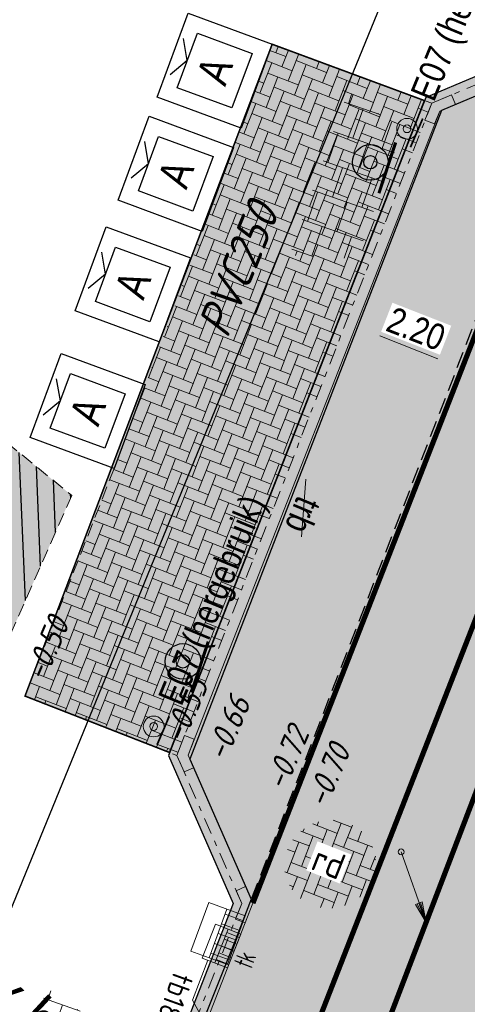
# Model space of a CAD drawing. Header units: metres. Extents: x 111546 to 149831, y 498798 to 507863.
# Tile 977 of 1056: x 111977 to 111985, y 501889 to 501907. Entities that reach past the tile are written whole.
import ezdxf
from ezdxf.enums import TextEntityAlignment as Align

# ---------------------------------------------------------------- set-up
doc = ezdxf.new("R2010")
doc.units = ezdxf.units.M
for name, pattern in [('DASHDOT', [25.4, 12.7, -6.35, 0, -6.35]), ('DASHDOT2', [12.7, 6.35, -3.175, 0, -3.175]), ('DASHED', [19.05, 12.7, -6.35]), ('HIDDEN2', [4.7625, 3.175, -1.5875]), ('JIS_02_0.7', [1.35, 0.75, -0.6]), ('VW-1-1_STREEP', [2, 1, -1])]:
    doc.linetypes.add(name, pattern=pattern)
for name, color, linetype in [('0-hoogte mv-bestaand', 253, 'Continuous'), ('1-ontgraven zand tbv grondverbetering bomen', 63, 'Continuous'), ('2-nw-streng-DWA beton', 20, 'DASHED'), ('2-vw-DWA-streng-PVC250-incl grondwerk', 252, 'RI-HWA-V'), ('2-vw-Streng gemengd diameter', 54, 'Continuous'), ('3-bs-materiaal scheiding', 200, 'HIDDEN2'), ('3-bs-OAC', 2, 'Continuous'), ('3-NW-HV-316010+318010-Afwerken zandbed voor wegfundering en menggranulaat-opp', 20, 'Continuous'), ('3-nw-markering', 7, 'Continuous'), ('3-nw-verkeersbord-paal-aanlegtek', 2, 'Continuous'), ('3-vw-band-trb-13-15x25', 230, 'Continuous'), ('3-vw-tekst', 3, 'Continuous'), ('3-vw-verkeersbord tekst', 3, 'JIS_02_0.7'), ('4-nw-boom tekst', 7, 'Continuous')]:
    doc.layers.add(name, color=color, linetype=linetype)
for name, color, linetype, lineweight in [('2-nw-inlaat-dwa 125', 10, 'Continuous', 15), ('2-YY-kolkleiding HWA 125mm', 150, 'Continuous', 15), ('3-nw-arcering-rijweg', 7, 'Continuous', 13), ('3-nw-band-trb18-20x20-achterkant-stelspecie', 103, 'DASHDOT2', 15), ('3-nw-band-trb18-20x20-hoekstuk 135', 7, 'Continuous', 13), ('3-nw-band-trb18-20x20-voorkant-stelspecie', 103, 'Continuous', 15), ('3-nw-kolk trottoir', 7, 'Continuous', 13), ('3-nw-maatvoering', 181, 'Continuous', 15), ('3-nw-materiaalscheiding-', 7, 'DASHED', 13), ('3-nw-text-20-herinrichting', 7, 'Continuous', 15), ('3-vw-kolk-trottoirkolk', 50, 'Continuous', 13), ('3-vw-verharding', 3, 'Continuous', 15), ('3-vw-verkeersbord-paal', 7, 'Continuous', 15), ('4-nw materiaalscheiding-groen', 210, 'DASHED', 13), ('4-nw-bomenzand', 7, 'Continuous', 5), ('4-nw-boom 1e grootte', 7, 'Continuous', 35)]:
    doc.layers.add(name, color=color, linetype=linetype, lineweight=lineweight)
doc.layers.add('3-nw-menggranulaat', color=7, linetype='Continuous', lineweight=13, true_color=0xebebeb)
doc.styles.get("Standard").update_dxf_attribs({"font": 'isocp-ie.shx'})
doc.styles.add('veysel', font='isocp-ie.shx', dxfattribs={"height": 0.1})
doc.styles.add('Zaanstad', font='ARIALN.TTF')
doc.styles.add('Zaanstad 1-100 3.5mm', font='ARIALN.TTF', dxfattribs={"height": 0.35})
doc.linetypes.add('RI-HWA-V', pattern='A,2.5,[24,NLCS.SHX,S=1,R=0,X=0,Y=0],2.5,-1.8', length=6.8)
doc.dimstyles.new('1-250', dxfattribs={"dimscale": 0.25, "dimtxt": 2, "dimasz": 2, "dimexe": 1, "dimexo": 1, "dimgap": 0.5, "dimtad": 1, "dimzin": 0, "dimdsep": 46, "dimtxsty": 'Zaanstad', "dimcen": 0, "dimclrd": 256, "dimclre": 256, "dimclrt": 256, "dimadec": 0, "dimazin": 0, "dimtfac": 1, "dimtofl": 0, "dimtmove": 0, "dimatfit": 3, "dimfxl": 1, "dimtfill": 1, "dimtolj": 1, "dimtzin": 0, "dimlwd": -1, "dimlwe": -1, "dimarcsym": 0})

# ---------------------------------------------------------------- blocks, each defined once
blk = doc.blocks.new('3-OAC')
for p, q in [((-0.75, -0.75), (-0.75, 0.75)), ((-0.75, 0.75), (0.75, 0.75)), ((0, 0.487), (-0.325, 0.675)), ((0, 0.487), (0.325, 0.675)), ((0.75, 0.75), (0.75, -0.75)), ((-0.487, -0.487), (-0.487, 0.487)), ((-0.487, 0.487), (0.487, 0.487)), ((0.487, 0.487), (0.487, -0.487)), ((0.487, -0.487), (-0.487, -0.487)), ((0.75, -0.75), (-0.75, -0.75))]:
    blk.add_line(p, q)
at = {"style": 'Zaanstad'}
blk.add_text('A', height=0.525, dxfattribs=at).set_placement((0, 0), align=Align.MIDDLE_CENTER)
blk = doc.blocks.new('*D297')
at = {"layer": '3-nw-maatvoering', "transparency": 16777216}
blk.add_line((111985.735, 501900.568), (111991.143, 501898.455), dxfattribs=at)
for points in [[(111985.766, 501900.646), (111985.705, 501900.491), (111985.27, 501900.75)], [(111991.173, 501898.533), (111991.113, 501898.378), (111991.609, 501898.273)]]:
    blk.add_solid(points, dxfattribs=at)
at = {"layer": 'Defpoints', "color": 0, "transparency": 16777216}
for p in [(111985.27, 501900.75), (111991.609, 501898.273), (111991.609, 501898.273)]:
    blk.add_point(p, dxfattribs=at)
at = {"layer": '3-nw-maatvoering', "transparency": 16777216, "insert": (111988.578, 501899.866), "char_height": 0.5, "attachment_point": 5, "rotation": 338.6563, "style": 'Zaanstad', "bg_fill": 3, "box_fill_scale": 1.1, "bg_fill_color": 9, "bg_fill_true_color": 13158600, "bg_fill_transparency": 0}
blk.add_mtext('\\A1;6.80', dxfattribs=at)
blk = doc.blocks.new('*D362')
at = {"layer": '3-nw-maatvoering', "transparency": 16777216}
blk.add_line((111984.804, 501900.932), (111983.686, 501901.369), dxfattribs=at)
for points in [[(111983.717, 501901.447), (111983.656, 501901.292), (111983.221, 501901.551)], [(111984.834, 501901.01), (111984.774, 501900.855), (111985.27, 501900.75)]]:
    blk.add_solid(points, dxfattribs=at)
at = {"layer": 'Defpoints', "color": 0, "transparency": 16777216}
for p in [(111983.221, 501901.551), (111983.221, 501901.551), (111985.27, 501900.75)]:
    blk.add_point(p, dxfattribs=at)
at = {"layer": '3-nw-maatvoering', "transparency": 16777216, "insert": (111984.384, 501901.505), "char_height": 0.5, "attachment_point": 5, "rotation": 338.6563, "style": 'Zaanstad', "bg_fill": 3, "box_fill_scale": 1.1, "bg_fill_color": 9, "bg_fill_true_color": 13158600, "bg_fill_transparency": 0}
blk.add_mtext('\\A1;2.20', dxfattribs=at)
blk = doc.blocks.new('tgls')
at = {"linetype": 'Continuous'}
for p, q in [((-1.018, -0.663), (-1.018, 0.575)), ((-0.418, -0.668), (-0.418, 0.573)), ((0.182, -0.673), (0.182, 0.57)), ((0.782, -0.678), (0.782, 0.568)), ((-1.018, 0.329), (-1.552, 0.329)), ((0.182, 0.329), (-0.418, 0.329)), ((1.218, 0.329), (0.782, 0.329)), ((-1.618, 0.029), (-1.635, 0.029)), ((-1.618, -0.658), (-1.618, 0.09)), ((-0.418, 0.029), (-1.018, 0.029)), ((0.782, 0.029), (0.182, 0.029)), ((-1.018, -0.271), (-1.618, -0.271)), ((0.182, -0.271), (-0.418, -0.271)), ((1.382, -0.271), (0.782, -0.271)), ((1.382, -0.682), (1.382, -0.248)), ((-1.618, -0.571), (-1.803, -0.571)), ((-0.418, -0.571), (-1.018, -0.571)), ((0.782, -0.571), (0.182, -0.571)), ((1.473, -0.571), (1.382, -0.571))]:
    blk.add_line(p, q, dxfattribs=at)
blk = doc.blocks.new('straatkolk_M')
at = {"linetype": 'Continuous'}
for p, q in [((-0.404, 0.475), (-0.569, -0.255)), ((0.569, 0.255), (-0.404, 0.475)), ((0.569, 0.255), (0.404, -0.475)), ((0.404, -0.475), (-0.569, -0.255))]:
    blk.add_line(p, q, dxfattribs=at)
blk = doc.blocks.new('Bestaande trottoirkolk')
for points in [[(-0.4, 0.374), (-0.4, 0.748)], [(-0.2, 0.374), (-0.2, 0.748)], [(0, 0.374), (0, 0.748)], [(0.2, 0.374), (0.2, 0.748)], [(0.4, 0.374), (0.4, 0.748)], [(-0.499, 0.374), (0.499, 0.374)]]:
    blk.add_lwpolyline(points)
at = {"rotation": 12.74062106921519}
blk.add_blockref('straatkolk_M', (0, 0.374), dxfattribs=at)
blk = doc.blocks.new('3-verwijderen')
at = {"linetype": 'Continuous', "lineweight": 13}
blk.add_lwpolyline([(-0.66, 0.34), (0.399, 0.693)], dxfattribs=at)
at = {"linetype": 'Continuous', "lineweight": 13, "style": 'Zaanstad'}
blk.add_attdef('DIAMETER', text='', height=0.5, dxfattribs=at).set_placement((0, 0.56), align=Align.MIDDLE_CENTER)
blk = doc.blocks.new('paal_verkeersbord')
at = {"const_width": 0.035}
blk.add_lwpolyline([(-0.3, -0.2), (0.3, -0.2)], dxfattribs=at)
for radius in [0.2, 0.0745]:
    blk.add_circle((0, 0), radius)
blk = doc.blocks.new('4-boom 1e grootte')
at = {"layer": '4-nw-boom tekst', "style": 'Zaanstad'}
blk.add_attdef('BOOMSOORT', text='', height=0.9, dxfattribs=at).set_placement((2.842, 1.834), align=Align.BOTTOM_LEFT)
blk = doc.blocks.new('*U420')
blk.add_line((0.225, 0), (-0.225, 0))
for points in [[(-0.28, -0.262), (-0.28, 0)], [(0, -0.262), (0, 0)], [(-0.14, -0.262), (-0.14, 0)], [(0.14, -0.262), (0.14, 0)], [(0.28, -0.262), (0.28, 0)], [(0.349, -0.262), (-0.349, -0.262)]]:
    blk.add_lwpolyline(points)
at = {"xscale": -0.7000000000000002, "yscale": 0.7000000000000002, "zscale": 0.7000000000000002, "rotation": 347.2593789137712}
blk.add_blockref('straatkolk_M', (0, -0.262), dxfattribs=at)
at = {"linetype": 'DASHDOT', "lineweight": 5, "width": 0.665014}
blk.add_text('tk', height=0.3703, rotation=179.9746, dxfattribs=at).set_placement((0.214, 0.438))
blk = doc.blocks.new('2-inlaat')
for p, q in [((-1.728, 2.693), (0, 0)), ((0, 0), (-0.357, 0.822))]:
    blk.add_line(p, q)
blk.add_lwpolyline([(-0.357, 0.822), (-0.618, 0.653), (0, 0), (-0.424, 0.781), (-0.552, 0.694), (0, 0), (-0.491, 0.739)])
blk.add_circle((-1.728, 2.693), 0.128)

msp = doc.modelspace()

# ---------------------------------------------------------------- hatches: boundary and pattern name
at = {"layer": '1-ontgraven zand tbv grondverbetering bomen', "ltscale": 0.02}
h = msp.add_hatch(dxfattribs=at)
h.set_pattern_fill('ANSI31', color=256, scale=0.1, angle=90)
h.set_pattern_definition([(92.414373, (113187.52855, 501393.424), (-0.31721815, -0.0133751), [])])
h.paths.add_polyline_path([(111971.7801, 501903.1693), (111977.7587, 501898.2999), (111974.8645, 501891.7287), (111965.9235, 501896.1652)])
at = {"layer": '3-nw-arcering-rijweg'}
h = msp.add_hatch(dxfattribs=at)
h.set_pattern_fill('AVH-BSS_KEIFORMAAT_ELLEBOOG', color=256, scale=2, pattern_type=2)
h.set_pattern_definition([(68.6563, (111981.63685, 501898.04784), (-0.119165, 0.272029), [0.63, -0.21]), (338.6563, (111981.24565, 501898.2007), (-0.119165, 0.272029), [0.63, -0.21])])
h.paths.add_polyline_path([(111979.7865, 501893.3127), (111976.8664, 501894.4557), (111978.574, 501898.818), (111981.6157, 501906.9873), (111984.6851, 501905.8487)])
h = msp.add_hatch(dxfattribs=at)
h.set_pattern_fill('AVH-BSS_KEIFORMAAT_ELLEBOOG', color=256, scale=2, angle=90, pattern_type=2)
h.set_pattern_definition([(158.9606, (111969.6906, 501847.58595), (-0.2713922, -0.1206079), [0.63, -0.21]), (68.9606, (111969.53982, 501847.19395), (-0.2713922, -0.1206079), [0.63, -0.21])])
edge = h.paths.add_edge_path()
edge.add_ellipse((111982.7315, 501891.2001), major_axis=(0.8297, 0.3028), ratio=0.9556885, start_angle=0, end_angle=360)
at = {"layer": '3-nw-band-trb18-20x20-hoekstuk 135', "ltscale": 0.02}
h = msp.add_hatch(color=253, dxfattribs=at)
h.dxf.hatch_style = 1
h.paths.add_polyline_path([(111985.0638, 501906.0084), (111985.1415, 501905.8241), (111984.8407, 501905.6972), (111984.7401, 501905.45), (111984.5549, 501905.5254), (111984.6866, 501905.8493)])
at = {"layer": '3-nw-menggranulaat', "ltscale": 0.02}
h = msp.add_hatch(color=256, dxfattribs=at)
h.dxf.hatch_style = 1
edge = h.paths.add_edge_path(flags=17)
edge.add_line((111945.4205, 501891.0356), (111945.6729, 501890.794))
edge.add_line((111945.6729, 501890.794), (111945.6874, 501890.807))
edge.add_line((111945.6874, 501890.807), (111945.7046, 501890.8177))
edge.add_line((111945.7046, 501890.8177), (111945.7238, 501890.8259))
edge.add_line((111945.7238, 501890.8259), (111945.7445, 501890.8318))
edge.add_line((111945.7445, 501890.8318), (111945.7662, 501890.8351))
edge.add_line((111945.7662, 501890.8351), (111945.7883, 501890.836))
edge.add_line((111945.7883, 501890.836), (111945.8102, 501890.8344))
edge.add_line((111945.8102, 501890.8344), (111945.8314, 501890.8303))
edge.add_line((111945.8314, 501890.8303), (111945.8513, 501890.8237))
edge.add_line((111945.8513, 501890.8237), (111945.8693, 501890.8145))
edge.add_line((111945.8693, 501890.8145), (111945.8849, 501890.8028))
edge.add_arc((111943.4234, 501888.1077), 3.65, -30.75903, 47.59341, ccw=False)
edge.add_line((111946.56, 501886.241), (111946.396, 501885.9655))
edge.add_line((111946.396, 501885.9655), (111953.9762, 501881.4542))
edge.add_line((111953.9762, 501881.4542), (111958.2826, 501888.69))
edge.add_line((111958.2826, 501888.69), (111956.8741, 501889.9773))
edge.add_line((111956.8741, 501889.9773), (111951.4568, 501894.3664))
edge.add_line((111951.4568, 501894.3664), (111933.3048, 501910.9454))
edge.add_arc((111934.4175, 501912.1637), 1.65, 137.59341, 227.59341, ccw=False)
edge.add_line((111933.1992, 501913.2764), (111952.7546, 501934.6874))
edge.add_line((111952.7546, 501934.6874), (111952.7652, 501934.6999))
edge.add_line((111952.7652, 501934.6999), (111952.7884, 501934.7244))
edge.add_line((111952.7884, 501934.7244), (111958.8189, 501941.3271))
edge.add_arc((111962.9907, 501937.5168), 5.65, 65.58791, 137.59341, ccw=False)
edge.add_line((111965.3258, 501942.6617), (111990.2953, 501931.3286))
edge.add_line((111990.2953, 501931.3286), (111992.5123, 501928.7742))
edge.add_line((111992.5123, 501928.7742), (111996.2832, 501938.3855))
edge.add_line((111996.2832, 501938.3855), (111993.0828, 501937.6602))
edge.add_line((111993.0828, 501937.6602), (111947.8566, 501958.1872))
edge.add_line((111947.8566, 501958.1872), (111944.1829, 501950.2846))
edge.add_line((111944.1829, 501950.2846), (111946.0273, 501949.4554))
edge.add_arc((111943.3152, 501943.3934), 6.641, -41.72574, 65.89655, ccw=False)
edge.add_line((111948.2716, 501938.9734), (111948.2104, 501938.9056))
edge.add_line((111948.2104, 501938.9056), (111948.1767, 501938.8686))
edge.add_line((111948.1767, 501938.8686), (111919.7385, 501908.7564))
edge.add_line((111919.7385, 501908.7564), (111924.5965, 501904.3126))
edge.add_line((111924.5965, 501904.3126), (111926.7841, 501906.8548))
edge.add_line((111926.7841, 501906.8548), (111926.8718, 501906.9396))
edge.add_arc((111927.9845, 501905.4644), 1.8478, 39.9448, 127.02577, ccw=False)
edge.add_line((111929.4011, 501906.6508), (111929.3935, 501906.5287))
edge.add_line((111929.3935, 501906.5287), (111929.4066, 501906.5141))
edge.add_line((111929.4066, 501906.5141), (111929.4175, 501906.497))
edge.add_line((111929.4175, 501906.497), (111929.426, 501906.4777))
edge.add_line((111929.426, 501906.4777), (111929.4321, 501906.4569))
edge.add_line((111929.4321, 501906.4569), (111929.4359, 501906.4352))
edge.add_line((111929.4359, 501906.4352), (111929.4371, 501906.4131))
edge.add_line((111929.4371, 501906.4131), (111929.4359, 501906.3911))
edge.add_line((111929.4359, 501906.3911), (111929.4321, 501906.3699))
edge.add_line((111929.4321, 501906.3699), (111929.4257, 501906.35))
edge.add_line((111929.4257, 501906.35), (111929.4167, 501906.3319))
edge.add_line((111929.4167, 501906.3319), (111929.338, 501906.2428))
edge.add_line((111929.338, 501906.2428), (111945.4205, 501891.0356))
edge = h.paths.add_edge_path()
edge.add_line((111939.0689, 501884.2217), (111923.2649, 501898.6751))
edge.add_line((111923.2649, 501898.6751), (111923.0035, 501899.3073))
edge.add_line((111923.0035, 501899.3073), (111922.989, 501899.2943))
edge.add_line((111922.989, 501899.2943), (111922.9719, 501899.2837))
edge.add_line((111922.9719, 501899.2837), (111922.9527, 501899.2756))
edge.add_line((111922.9527, 501899.2756), (111922.932, 501899.2699))
edge.add_line((111922.932, 501899.2699), (111922.9104, 501899.2666))
edge.add_line((111922.9104, 501899.2666), (111922.8883, 501899.2659))
edge.add_line((111922.8883, 501899.2659), (111922.8665, 501899.2676))
edge.add_line((111922.8665, 501899.2676), (111922.8453, 501899.2718))
edge.add_line((111922.8453, 501899.2718), (111922.8254, 501899.2785))
edge.add_line((111922.8254, 501899.2785), (111922.8074, 501899.2877))
edge.add_line((111922.8074, 501899.2877), (111922.7918, 501899.2994))
edge.add_line((111922.7918, 501899.2994), (111922.7244, 501899.361))
edge.add_arc((111923.7904, 501900.8134), 1.8016, 142.46827, 233.72181, ccw=False)
edge.add_line((111922.3617, 501901.9109), (111924.5902, 501904.3072))
edge.add_line((111924.5902, 501904.3072), (111919.7344, 501908.7519))
edge.add_line((111919.7344, 501908.7519), (111909.1625, 501897.0827))
edge.add_line((111909.1625, 501897.0827), (111913.8523, 501892.7753))
edge.add_line((111913.8523, 501892.7753), (111915.8761, 501894.9148))
edge.add_arc((111917.0874, 501893.8799), 1.5932, 61.0323, 139.48943, ccw=False)
edge.add_line((111917.8591, 501895.2738), (111918.9555, 501894.4073))
edge.add_line((111918.9555, 501894.4073), (111918.9686, 501894.3928))
edge.add_line((111918.9686, 501894.3928), (111918.9794, 501894.3756))
edge.add_line((111918.9794, 501894.3756), (111918.9879, 501894.3564))
edge.add_line((111918.9879, 501894.3564), (111918.9939, 501894.3357))
edge.add_line((111918.9939, 501894.3357), (111918.9976, 501894.314))
edge.add_line((111918.9976, 501894.314), (111918.9988, 501894.2919))
edge.add_line((111918.9988, 501894.2919), (111918.9974, 501894.27))
edge.add_line((111918.9974, 501894.27), (111918.9936, 501894.2488))
edge.add_line((111918.9936, 501894.2488), (111918.9871, 501894.2289))
edge.add_line((111918.9871, 501894.2289), (111918.9781, 501894.2108))
edge.add_line((111918.9781, 501894.2108), (111918.9664, 501894.1952))
edge.add_line((111918.9664, 501894.1952), (111937.2225, 501877.2639))
edge.add_line((111937.2225, 501877.2639), (111937.3506, 501877.4043))
edge.add_line((111937.3506, 501877.4043), (111937.3651, 501877.4173))
edge.add_line((111937.3651, 501877.4173), (111937.3822, 501877.4279))
edge.add_line((111937.3822, 501877.4279), (111937.4014, 501877.4361))
edge.add_line((111937.4014, 501877.4361), (111937.4221, 501877.4419))
edge.add_line((111937.4221, 501877.4419), (111937.4437, 501877.4452))
edge.add_line((111937.4437, 501877.4452), (111937.4658, 501877.446))
edge.add_line((111937.4658, 501877.446), (111937.4876, 501877.4444))
edge.add_line((111937.4876, 501877.4444), (111937.5088, 501877.4403))
edge.add_line((111937.5088, 501877.4403), (111937.5286, 501877.4336))
edge.add_line((111937.5286, 501877.4336), (111937.5466, 501877.4245))
edge.add_line((111937.5466, 501877.4245), (111937.5622, 501877.4128))
edge.add_line((111937.5622, 501877.4128), (111938.7544, 501876.3239))
edge.add_arc((111936.2929, 501873.6289), 3.65, -30.75903, 47.59341, ccw=False)
edge.add_line((111939.4294, 501871.7622), (111938.385, 501870.0074))
edge.add_arc((111935.2485, 501871.8741), 3.65, 245.34011, 329.24097, ccw=False)
edge.add_line((111933.7256, 501868.557), (111929.0206, 501864.0685))
edge.add_arc((111924.456, 501860.7388), 5.65, -42.41791, 36.11015, ccw=False)
edge.add_line((111928.6271, 501856.9276), (111889.9448, 501814.5917))
edge.add_line((111889.9448, 501814.5917), (111889.9191, 501814.5632))
edge.add_line((111889.9191, 501814.5632), (111886.2337, 501810.5301))
edge.add_arc((111888.7069, 501808.2704), 3.35, 137.58209, 197.54111)
edge.add_line((111885.5126, 501807.2607), (111890.1896, 501792.4643))
edge.add_arc((111884.8023, 501790.7615), 5.65, -42.58489, 17.54111, ccw=False)
edge.add_line((111888.9623, 501786.9382), (111860.4469, 501755.9116))
edge.add_line((111860.4469, 501755.9116), (111859.2031, 501754.8538))
edge.add_arc((111856.663, 501757.1884), 3.45, 227.41511, 317.41511, ccw=False)
edge.add_line((111854.3284, 501754.6482), (111853.4568, 501755.1777))
edge.add_line((111853.4568, 501755.1777), (111841.6617, 501766.0181))
edge.add_line((111841.6617, 501766.0181), (111839.7535, 501767.7719))
edge.add_line((111839.7535, 501767.7719), (111835.8964, 501763.5751))
edge.add_line((111835.8964, 501763.5751), (111836.3161, 501763.1893))
edge.add_line((111836.3161, 501763.1893), (111876.9192, 501725.8727))
edge.add_line((111876.9192, 501725.8727), (111896.1196, 501708.2263))
edge.add_line((111896.1196, 501708.2263), (111899.9767, 501712.4231))
edge.add_line((111899.9767, 501712.4231), (111865.4492, 501744.1559))
edge.add_line((111865.4492, 501744.1559), (111865.3726, 501744.498))
edge.add_arc((111868.3838, 501747.7744), 4.45, 137.6472, 227.41511, ccw=False)
edge.add_line((111865.0952, 501750.7724), (111898.3784, 501787.2824))
edge.add_arc((111895.9027, 501789.5392), 3.35, 317.64716, 383.53609)
edge.add_line((111898.974, 501790.877), (111897.9326, 501793.2678))
edge.add_line((111897.9326, 501793.2678), (111893.2508, 501804.0168))
edge.add_arc((111897.6973, 501805.9535), 4.85, 137.58209, 203.53609, ccw=False)
edge.add_line((111894.1169, 501809.225), (111896.1368, 501811.4357))
edge.add_line((111896.1368, 501811.4357), (111933.9229, 501852.7908))
edge.add_arc((111938.094, 501848.9797), 5.65, 58.6164, 137.58209, ccw=False)
edge.add_line((111941.0363, 501853.8031), (111953.1191, 501846.4325))
edge.add_line((111953.1191, 501846.4325), (111956.6082, 501852.1523))
edge.add_line((111956.6082, 501852.1523), (111946.6541, 501858.2243))
edge.add_arc((111949.5965, 501863.0477), 5.65, 149.24097, 238.6164, ccw=False)
edge.add_line((111944.7413, 501865.9373), (111953.9493, 501881.412))
edge.add_line((111953.9493, 501881.412), (111946.3755, 501885.9311))
edge.add_line((111946.3755, 501885.9311), (111945.5156, 501884.4862))
edge.add_arc((111942.3791, 501886.3529), 3.65, 227.59341, 329.24097, ccw=False)
edge.add_line((111939.9176, 501883.6579), (111939.889, 501883.6834))
edge.add_line((111939.889, 501883.6834), (111939.8577, 501883.7108))
edge.add_line((111939.8577, 501883.7108), (111939.7902, 501883.77))
edge.add_line((111939.7902, 501883.77), (111939.7218, 501883.8337))
edge.add_line((111939.7218, 501883.8337), (111939.6895, 501883.8666))
edge.add_line((111939.6895, 501883.8666), (111939.6596, 501883.8999))
edge.add_line((111939.6596, 501883.8999), (111939.6328, 501883.9333))
edge.add_line((111939.6328, 501883.9333), (111939.6101, 501883.9666))
edge.add_line((111939.6101, 501883.9666), (111939.5924, 501883.9996))
edge.add_line((111939.5924, 501883.9996), (111939.5804, 501884.032))
edge.add_line((111939.5804, 501884.032), (111939.5751, 501884.0637))
edge.add_line((111939.5751, 501884.0637), (111939.5772, 501884.0942))
edge.add_line((111939.5772, 501884.0942), (111939.5814, 501884.109))
edge.add_line((111939.5814, 501884.109), (111939.5877, 501884.1235))
edge.add_line((111939.5877, 501884.1235), (111939.5963, 501884.1376))
edge.add_line((111939.5963, 501884.1376), (111939.3596, 501884.0053))
edge.add_line((111939.3596, 501884.0053), (111939.0689, 501884.2217))
edge = h.paths.add_edge_path(flags=17)
edge.add_line((111933.0577, 501869.1111), (111912.895, 501887.549))
edge.add_line((111912.895, 501887.549), (111912.8805, 501887.5359))
edge.add_line((111912.8805, 501887.5359), (111912.8633, 501887.5253))
edge.add_line((111912.8633, 501887.5253), (111912.8441, 501887.517))
edge.add_line((111912.8441, 501887.517), (111912.8234, 501887.5112))
edge.add_line((111912.8234, 501887.5112), (111912.8017, 501887.5079))
edge.add_line((111912.8017, 501887.5079), (111912.7796, 501887.507))
edge.add_line((111912.7796, 501887.507), (111912.7577, 501887.5086))
edge.add_line((111912.7577, 501887.5086), (111912.7366, 501887.5127))
edge.add_line((111912.7366, 501887.5127), (111912.7167, 501887.5193))
edge.add_line((111912.7167, 501887.5193), (111912.6986, 501887.5285))
edge.add_line((111912.6986, 501887.5285), (111912.683, 501887.5402))
edge.add_line((111912.683, 501887.5402), (111912.2714, 501887.9162))
edge.add_arc((111913.4223, 501889.4072), 1.8836, 145.26236, 232.33447, ccw=False)
edge.add_line((111911.8745, 501890.4805), (111913.8494, 501892.7722))
edge.add_line((111913.8494, 501892.7722), (111909.1549, 501897.0744))
edge.add_line((111909.1549, 501897.0744), (111901.8785, 501889.0129))
edge.add_line((111901.8785, 501889.0129), (111928.2662, 501864.9107))
edge.add_arc((111924.456, 501860.7388), 5.65, 37.7584, 47.59468, ccw=False)
edge.add_line((111928.9229, 501864.1984), (111933.6754, 501868.5805))
edge.add_arc((111935.2485, 501871.8741), 3.65, 233.53134, 244.47053, ccw=False)
edge.add_line((111933.079, 501868.9388), (111933.0701, 501868.9465))
edge.add_line((111933.0701, 501868.9465), (111933.0624, 501868.9556))
edge.add_line((111933.0624, 501868.9556), (111933.0558, 501868.9659))
edge.add_line((111933.0558, 501868.9659), (111933.0502, 501868.9772))
edge.add_line((111933.0502, 501868.9772), (111933.0458, 501868.9893))
edge.add_line((111933.0458, 501868.9893), (111933.0424, 501869.0021))
edge.add_line((111933.0424, 501869.0021), (111933.039, 501869.0288))
edge.add_line((111933.039, 501869.0288), (111933.0399, 501869.056))
edge.add_line((111933.0399, 501869.056), (111933.0451, 501869.0822))
edge.add_line((111933.0451, 501869.0822), (111933.0493, 501869.0944))
edge.add_line((111933.0493, 501869.0944), (111933.0545, 501869.1059))
edge.add_line((111933.0545, 501869.1059), (111933.0608, 501869.1163))
edge.add_line((111933.0608, 501869.1163), (111933.0682, 501869.1256))
edge.add_line((111933.0682, 501869.1256), (111933.0577, 501869.1111))
edge = h.paths.add_edge_path()
edge.add_line((111992.5179, 501928.7676), (111994.7292, 501926.2197))
edge.add_line((111994.7292, 501926.2197), (111992.7618, 501920.8852))
edge.add_line((111992.7618, 501920.8852), (111990.9535, 501916.2577))
edge.add_line((111990.9535, 501916.2577), (111987.3966, 501907.1552))
edge.add_line((111987.3966, 501907.1552), (111984.5685, 501905.9622))
edge.add_line((111984.5685, 501905.9622), (111979.6175, 501893.2924))
edge.add_line((111979.6175, 501893.2924), (111980.8658, 501890.4421))
edge.add_line((111980.8658, 501890.4421), (111966.3394, 501853.2677))
edge.add_arc((112199.3326, 501762.2227), 250.15, 158.656294, 158.959504)
edge.add_line((111965.8609, 501852.0335), (111958.2211, 501851.1683))
edge.add_line((111958.2211, 501851.1683), (111956.6509, 501852.1262))
edge.add_line((111956.6509, 501852.1262), (111953.1617, 501846.4064))
edge.add_line((111953.1617, 501846.4064), (111954.801, 501845.4065))
edge.add_line((111954.801, 501845.4065), (111961.2929, 501839.1012))
edge.add_arc((112172.9168, 501770.2756), 222.5345, 161.984141, 163.432257)
edge.add_line((111959.6211, 501833.7311), (111947.8873, 501794.3967))
edge.add_arc((111619.3818, 501892.3933), 342.8107, 334.016078, 343.389614, ccw=False)
edge.add_line((111927.5402, 501742.2014), (111914.6403, 501718.2034))
edge.add_arc((111619.3446, 501892.406), 342.85, 327.803063, 329.462534, ccw=False)
edge.add_line((111909.4717, 501709.7249), (111902.159, 501710.4174))
edge.add_line((111902.159, 501710.4174), (111900.0135, 501712.3893))
edge.add_line((111900.0135, 501712.3893), (111896.1564, 501708.1925))
edge.add_line((111896.1564, 501708.1925), (111898.3692, 501706.1588))
edge.add_line((111898.3692, 501706.1588), (111901.9376, 501698.2777))
edge.add_arc((111620.0913, 501891.8095), 341.8946, 319.976566, 325.524268, ccw=False)
edge.add_line((111881.9079, 501671.9368), (111875.8132, 501664.6874))
edge.add_line((111875.8132, 501664.6874), (111881.8015, 501659.8582))
edge.add_line((111881.8015, 501659.8582), (111887.6852, 501667.154))
edge.add_arc((111619.6416, 501892.2362), 350.0133, 319.979072, 330.881819)
edge.add_line((111925.4195, 501721.9153), (111934.2415, 501738.8209))
edge.add_arc((111619.6416, 501892.2362), 350.0133, 334.00373, 336.636623)
edge.add_line((111940.9568, 501753.4345), (111946.615, 501767.3333))
edge.add_arc((111619.5305, 501892.3164), 350.15, 339.087525, 343.389614)
edge.add_line((111955.069, 501792.2218), (111966.8024, 501831.5546))
edge.add_arc((112199.5184, 501762.133), 242.85, 158.656294, 163.389614, ccw=False)
edge.add_line((111973.3246, 501850.5211), (111996.8969, 501910.8449))
edge.add_line((111996.8969, 501910.8449), (111999.7725, 501918.2039))
edge.add_line((111999.7725, 501918.2039), (112014.2094, 501957.3484))
edge.add_line((112014.2094, 501957.3484), (112017.327, 501965.8015))
edge.add_line((112017.327, 501965.8015), (112023.9953, 501969.4553))
edge.add_line((112023.9953, 501969.4553), (112025.9918, 501974.4606))
edge.add_line((112025.9918, 501974.4606), (112023.5855, 501976.2269))
edge.add_line((112023.5855, 501976.2269), (112024.3517, 501978.5545))
edge.add_line((112024.3517, 501978.5545), (112022.3088, 501979.3064))
edge.add_line((112022.3088, 501979.3064), (112022.8152, 501980.6823))
edge.add_line((112022.8152, 501980.6823), (112015.7803, 501983.2979))
edge.add_line((112015.7803, 501983.2979), (112012.7309, 501975.0297))
edge.add_line((112012.7309, 501975.0297), (111999.4836, 501939.1108))
edge.add_line((111999.4836, 501939.1108), (111996.2923, 501938.3876))
edge.add_line((111996.2923, 501938.3876), (111992.5179, 501928.7676))
edge = h.paths.add_edge_path()
edge.add_line((112022.6664, 501569.4539), (112021.9525, 501567.8914))
edge.add_arc((112022.5437, 501567.6213), 0.65, 155.44535, 245.26702)
edge.add_line((112022.2718, 501567.0309), (112030.4099, 501563.2821))
edge.add_arc((112030.6818, 501563.8725), 0.65, 245.26702, 335.61275)
edge.add_line((112031.2738, 501563.6041), (112031.7526, 501564.6357))
edge.add_line((112031.7526, 501564.6357), (112037.7391, 501577.621))
edge.add_line((112037.7391, 501577.621), (112039.5258, 501581.518))
edge.add_line((112039.5258, 501581.518), (112043.4029, 501579.7321))
edge.add_line((112043.4029, 501579.7321), (112042.2053, 501577.1324))
edge.add_arc((112042.7957, 501576.8604), 0.65, 155.26702, 244.8963)
edge.add_line((112042.5199, 501576.2718), (112043.6841, 501575.7264))
edge.add_line((112043.6841, 501575.7264), (112037.3742, 501562.0284))
edge.add_line((112037.3742, 501562.0284), (112036.9034, 501561.0065))
edge.add_arc((112037.4938, 501560.7346), 0.65, 155.26702, 245.26702)
edge.add_line((112037.2219, 501560.1442), (112070.2963, 501544.9086))
edge.add_line((112070.2963, 501544.9086), (112090.0758, 501535.7972))
edge.add_line((112090.0758, 501535.7972), (112106.9799, 501528.0104))
edge.add_line((112106.9799, 501528.0104), (112102.6804, 501518.6766))
edge.add_line((112102.6804, 501518.6766), (112096.6219, 501521.4671))
edge.add_line((112096.6219, 501521.4671), (112098.0341, 501524.5333))
edge.add_line((112098.0341, 501524.5333), (112072.1423, 501536.474))
edge.add_line((112072.1423, 501536.474), (112068.2561, 501528.0329))
edge.add_line((112068.2561, 501528.0329), (112094.1523, 501516.1055))
edge.add_line((112094.1523, 501516.1055), (112096.6009, 501521.4217))
edge.add_line((112096.6009, 501521.4217), (112102.6595, 501518.6312))
edge.add_line((112102.6595, 501518.6312), (112097.7794, 501508.0373))
edge.add_line((112097.7794, 501508.0373), (112065.7267, 501522.8023))
edge.add_line((112065.7267, 501522.8023), (112072.124, 501536.69))
edge.add_line((112072.124, 501536.69), (112023.5558, 501559.0627))
edge.add_arc((112021.6103, 501554.8393), 4.65, 65.26702, 155.26702)
edge.add_line((112017.3868, 501556.7848), (112004.8207, 501529.5055))
edge.add_line((112004.8207, 501529.5055), (111991.5629, 501500.7245))
edge.add_line((111991.5629, 501500.7245), (111991.191, 501493.9811))
edge.add_line((111991.191, 501493.9811), (111981.4392, 501500.8561))
edge.add_line((111981.4392, 501500.8561), (111985.3353, 501503.2189))
edge.add_line((111985.3353, 501503.2189), (111995.4999, 501525.2871))
edge.add_line((111995.4999, 501525.2871), (112013.4446, 501564.2406))
edge.add_line((112013.4446, 501564.2406), (112022.0681, 501582.9609))
edge.add_line((112022.0681, 501582.9609), (112027.6993, 501580.3669))
edge.add_line((112027.6993, 501580.3669), (112027.4871, 501579.9062))
edge.add_line((112027.4871, 501579.9062), (112022.6664, 501569.4539))
at = {"layer": '3-nw-menggranulaat', "ltscale": 2}
h = msp.add_hatch(color=256, dxfattribs=at)
h.dxf.hatch_style = 1
h.paths.add_polyline_path([(111984.5445, 501905.9008), (111981.615, 501906.9855), (111976.8591, 501894.4369), (111979.6401, 501893.3502)])
at = {"layer": '4-nw-bomenzand', "lineweight": 5}
h = msp.add_hatch(dxfattribs=at)
h.set_pattern_fill('AGR-BOMENZAND', color=256, scale=0.05, pattern_type=2)
h.set_pattern_definition([(317.414373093, (-0.93468, -0.02603), (0.069158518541, 0.038302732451), [0, -0.075]), (317.414373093, (-0.93468, -0.02603), (0.220774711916, 0.00930868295), [0.078125, -0.234375]), (47.414373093, (-0.93235, -0.08122), (-0.00930868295, 0.220774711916), [0.078125, -0.234375])])
h.paths.add_polyline_path([(111971.7801, 501903.1693), (111977.7587, 501898.2999), (111974.8645, 501891.7287), (111965.9235, 501896.1652)])

# ---------------------------------------------------------------- linework, layer by layer
at = {"layer": '2-nw-streng-DWA beton', "ltscale": 0.1, "const_width": 0.1}
msp.add_lwpolyline([(111992.0143, 501909.52), (111969.8458, 501851.5767)], dxfattribs=at)
at = {"layer": '2-vw-DWA-streng-PVC250-incl grondwerk', "ltscale": 0.2, "flags": 128}
msp.add_lwpolyline([(111973.7406, 501883.3727), (111986.7153, 501915.1096)], dxfattribs=at)
at = {"layer": '3-nw-band-trb18-20x20-hoekstuk 135', "ltscale": 0.02}
for points in [[(111985.0638, 501906.0084), (111985.1415, 501905.8241), (111984.8407, 501905.6972), (111984.7401, 501905.45), (111984.5549, 501905.5254), (111984.6866, 501905.8493), (111985.0638, 501906.0084)], [(111979.9288, 501893.6769), (111980.1151, 501893.6041), (111979.9963, 501893.3), (111980.1033, 501893.0556), (111979.9201, 501892.9753), (111979.7799, 501893.2956), (111979.9288, 501893.6769)], [(111981.0955, 501890.0685), (111980.9093, 501890.1413), (111981.0281, 501890.4454), (111980.921, 501890.6898), (111981.1042, 501890.77), (111981.2445, 501890.4497), (111981.0955, 501890.0685)]]:
    msp.add_lwpolyline(points, close=True, dxfattribs=at)
at = {"layer": '3-nw-band-trb18-20x20-voorkant-stelspecie'}
msp.add_lwpolyline([(111984.8407, 501905.6972), (111987.6688, 501906.8902), (111990.1884, 501913.338)], dxfattribs=at)
msp.add_lwpolyline([(111965.9564, 501851.3418, 0.0045179), (111966.6654, 501853.1403), (111981.2445, 501890.4497), (111979.9963, 501893.3), (111984.8407, 501905.6972)], format="xyb", dxfattribs=at)
at = {"layer": '3-nw-materiaalscheiding-', "ltscale": 0.02}
for points in [[(111984.6851, 501905.8487), (111981.6157, 501906.9873)], [(111978.574, 501898.818), (111976.8591, 501894.4369), (111979.7799, 501893.2956)]]:
    msp.add_lwpolyline(points, dxfattribs=at)
at = {"layer": '3-vw-band-trb-13-15x25', "ltscale": 0.1}
msp.add_lwpolyline([(111980.908, 501889.743), (111972.517, 501868.77), (111969.284, 501860.351), (111966.86, 501854.194), (111965.774, 501851.022)], dxfattribs=at)
at = {"layer": '4-nw materiaalscheiding-groen', "ltscale": 0.02}
msp.add_lwpolyline([(111971.7801, 501903.1693), (111977.7587, 501898.2999), (111974.8645, 501891.7287), (111965.9235, 501896.1652)], close=True, dxfattribs=at)

# ---------------------------------------------------------------- block references
at = {"layer": '2-nw-inlaat-dwa 125', "xscale": 0.4513648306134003, "yscale": 0.4513648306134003, "zscale": 0.4513648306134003, "rotation": 346.6456644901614}
msp.add_blockref('2-inlaat', (111984.5747, 501890.0746, 0), dxfattribs=at)
at = {"layer": '3-bs-OAC', "xscale": 1.15, "yscale": 1.15, "rotation": 69.68276873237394}
for p in [(111980.5074, 501906.4779), (111980.5074, 501906.4779), (111979.7602, 501904.4911), (111979.7602, 501904.4911), (111978.9327, 501902.3615), (111978.9327, 501902.3615), (111978.0646, 501899.9263), (111978.0646, 501899.9263)]:
    msp.add_blockref('3-OAC', p, dxfattribs=at)
at = {"layer": '3-nw-kolk trottoir', "ltscale": 0.05, "rotation": 248.6562935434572}
msp.add_blockref('*U420', (111980.8845, 501889.5285), dxfattribs=at)
at = {"layer": '3-nw-verkeersbord-paal-aanlegtek', "xscale": 1.716311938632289, "yscale": 1.716311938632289, "zscale": 1.716311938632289, "rotation": 71.78921548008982}
for p in [(111983.5035, 501904.7126), (111979.8983, 501895.1034)]:
    msp.add_blockref('paal_verkeersbord', p, dxfattribs=at)
at = {"layer": '3-vw-kolk-trottoirkolk', "rotation": 250.0182055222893}
msp.add_blockref('Bestaande trottoirkolk', (111980.2228, 501889.9912), dxfattribs=at)
at = {"layer": '3-vw-tekst', "rotation": 247.1309332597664}
msp.add_blockref('3-verwijderen', (111981.6936, 501898.136), dxfattribs=at).add_auto_attribs({'DIAMETER': 'trb'})
at = {"layer": '3-vw-verharding', "rotation": 250.8358486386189}
for p in [(111983.0887, 501904.1248), (111977.3065, 501886.8744)]:
    msp.add_blockref('tgls', p, dxfattribs=at)
at = {"layer": '3-vw-verkeersbord-paal', "rotation": 66.75622234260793}
for p in [(111984.2102, 501905.3578), (111979.3338, 501893.8512)]:
    msp.add_blockref('paal_verkeersbord', p, dxfattribs=at)

# ---------------------------------------------------------------- texts
at = {"layer": '0-hoogte mv-bestaand', "style": 'veysel', "oblique": 15}
for s, p in [('-0.50', (111977.4807, 501895.2576)), ('-0.55', (111980.1533, 501894.0757)), ('-0.66', (111980.9672, 501893.7267)), ('-0.72', (111982.1001, 501893.15)), ('-0.70', (111982.8934, 501892.8145))]:
    msp.add_text(s, height=0.45, rotation=67, dxfattribs=at).set_placement(p, align=Align.CENTER)
at = {"layer": '2-vw-Streng gemengd diameter', "oblique": 15}
msp.add_text('PVC250', height=0.65, rotation=67.76428, dxfattribs=at).set_placement((111980.9363, 501901.2254), align=Align.BOTTOM_LEFT)
at = {"layer": '3-vw-verkeersbord tekst', "char_height": 0.5, "attachment_point": 7, "rotation": 67.62035, "line_spacing_factor": 0.63, "style": 'Zaanstad 1-100 3.5mm'}
for insert in [(111984.8651, 501905.7982), (111980.0082, 501894.1647)]:
    msp.add_mtext_dynamic_manual_height_columns('\\A1;E07 (hergebruik)', width=4.409154, gutter_width=4.5, heights=[0], dxfattribs=dict(at, insert=insert))

# ---------------------------------------------------------------- next in the draw order: dimensions: what is measured, and where the dimension line sits
at = {"layer": '3-nw-maatvoering'}
dim = msp.add_aligned_dim(p1=(111985.2697, 501900.7504), p2=(111991.6086, 501898.2734), distance=0, text='6.80', dimstyle='1-250', dxfattribs=at)
dim.commit()
dim.dimension.update_dxf_attribs({"geometry": '*D297', "text_midpoint": (111988.5775, 501899.8661)})

# ---------------------------------------------------------------- next in the draw order: linework, layer by layer
at = {"layer": '3-nw-band-trb18-20x20-achterkant-stelspecie', "ltscale": 0.05}
msp.add_lwpolyline([(111965.7801, 501851.4036, -0.0019398), (111966.4791, 501853.2131), (111981.0281, 501890.4454), (111979.7799, 501893.2956), (111984.6851, 501905.8487), (111987.5133, 501907.0417), (111990.0014, 501913.4089)], format="xyb", dxfattribs=at)
at = {"layer": '3-nw-markering', "linetype": 'VW-1-1_STREEP', "const_width": 0.1, "flags": 128}
msp.add_lwpolyline([(111882.0384, 501668.4378), (111883.7075, 501670.4257, 0.1024983), (111950.1397, 501793.7265), (111961.8731, 501833.0593, -0.0206559), (111968.5282, 501852.4124), (111994.9588, 501920.0509), (112008.7605, 501957.4729)], format="xyb", dxfattribs=at)
msp.add_lwpolyline([(111987.6688, 501906.8902), (111981.2445, 501890.4497)], dxfattribs=at)

# ---------------------------------------------------------------- next in the draw order: texts
at = {"layer": '3-nw-text-20-herinrichting', "ltscale": 0.05, "insert": (111982.7041, 501891.2333), "char_height": 0.5, "attachment_point": 5, "rotation": 338.47896, "style": 'veysel', "bg_fill": 3, "box_fill_scale": 1.1, "bg_fill_color": 9, "bg_fill_true_color": 13158600, "bg_fill_transparency": 0}
msp.add_mtext('\\A1;rd', dxfattribs=at)

# ---------------------------------------------------------------- next in the draw order: dimensions: what is measured, and where the dimension line sits
at = {"layer": '3-nw-maatvoering'}
dim = msp.add_aligned_dim(p1=(111985.2697, 501900.7504), p2=(111983.2205, 501901.5512), distance=0, dimstyle='1-250', dxfattribs=at)
dim.commit()
dim.dimension.update_dxf_attribs({"geometry": '*D362', "text_midpoint": (111984.3835, 501901.505)})

# ---------------------------------------------------------------- next in the draw order: hatches: boundary and pattern name
at = {"layer": '3-nw-band-trb18-20x20-hoekstuk 135', "ltscale": 0.02}
h = msp.add_hatch(color=253, dxfattribs=at)
h.dxf.hatch_style = 1
h.paths.add_polyline_path([(111987.2917, 501906.7311), (111987.214, 501906.9154), (111987.5148, 501907.0423), (111987.6153, 501907.2895), (111987.8006, 501907.2141), (111987.6688, 501906.8902)])
h.paths.add_polyline_path([(111979.9288, 501893.6769), (111980.1151, 501893.6041), (111979.9963, 501893.3), (111980.1033, 501893.0556), (111979.9201, 501892.9753), (111979.7799, 501893.2956)])
h.paths.add_polyline_path([(111981.0955, 501890.0685), (111980.9093, 501890.1413), (111981.0281, 501890.4454), (111980.921, 501890.6898), (111981.1042, 501890.77), (111981.2445, 501890.4497)])

# ---------------------------------------------------------------- next in the draw order: linework, layer by layer
at = {"layer": '3-bs-materiaal scheiding', "ltscale": 0.1}
msp.add_line((111987.519, 501906.827), (111981.212, 501890.524), dxfattribs=at)
at = {"layer": '3-NW-HV-316010+318010-Afwerken zandbed voor wegfundering en menggranulaat-opp'}
msp.add_lwpolyline([(112022.8152, 501980.6823), (112015.7803, 501983.2979), (112012.7309, 501975.0297), (111999.4836, 501939.1108), (111996.2923, 501938.3876), (111992.5179, 501928.7676), (111994.7292, 501926.2197), (111992.7618, 501920.8852), (111990.9535, 501916.2577), (111987.3966, 501907.1552), (111984.5685, 501905.9622), (111979.6175, 501893.2924), (111980.8658, 501890.4421), (111966.3394, 501853.2677, 0.001323), (111965.8609, 501852.0335), (111958.2211, 501851.1683), (111956.6509, 501852.1262), (111953.1617, 501846.4064), (111954.801, 501845.4065), (111961.0159, 501838.2435, 0.0053062), (111959.6211, 501833.7311), (111947.8873, 501794.3967, -0.0409226)], format="xyb", dxfattribs=at)
at = {"layer": '3-NW-HV-316010+318010-Afwerken zandbed voor wegfundering en menggranulaat-opp', "ltscale": 0.02, "const_width": 0.03}
msp.add_lwpolyline([(111984.5445, 501905.9008), (111981.615, 501906.9855), (111976.8591, 501894.4369), (111979.6401, 501893.3502)], close=True, dxfattribs=at)
at = {"layer": '3-vw-band-trb-13-15x25', "ltscale": 0.1}
msp.add_lwpolyline([(111987.801, 501907.46), (111987.519, 501906.827), (111984.871, 501905.71), (111980.03, 501893.223), (111981.212, 501890.524), (111980.908, 501889.743)], dxfattribs=at)

# ---------------------------------------------------------------- next in the draw order: block references
at = {"layer": '4-nw-boom 1e grootte'}
ref = msp.add_blockref('4-boom 1e grootte', (111972.3846, 501897.5975), dxfattribs=dict(at, rotation=317.4143730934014))
ref.add_attrib('BOOMSOORT', '1e orde Iep; Plataan; Platanus x hispanica Huissen', dxfattribs={"layer": '4-nw-boom tekst', "height": 0.9, "rotation": 317.41437, "style": 'Zaanstad'}).set_placement((111965.4131, 501897.9724), align=Align.BOTTOM_LEFT)

# ---------------------------------------------------------------- next in the draw order: texts
at = {"layer": '3-nw-text-20-herinrichting', "color": 0, "insert": (111979.6932, 501889.1581), "char_height": 0.408319, "attachment_point": 7, "rotation": 250.09801, "style": 'veysel', "bg_fill": 3, "box_fill_scale": 1.1, "bg_fill_color": 9, "bg_fill_true_color": 13158600, "bg_fill_transparency": 0}
msp.add_mtext('\\A1;{\\C256;tb18/20;s}', dxfattribs=at)

# ---------------------------------------------------------------- next in the draw order: linework, layer by layer
at = {"layer": '2-YY-kolkleiding HWA 125mm', "ltscale": 0.06, "elevation": 0}
msp.add_lwpolyline([(111980.3774, 501889.3518), (111980.0801, 501888.5826), (111980.6502, 501887.5432), (111989.1542, 501884.2413), (111991.1286, 501884.5294)], dxfattribs=at)

doc.saveas('drawing.dxf')
